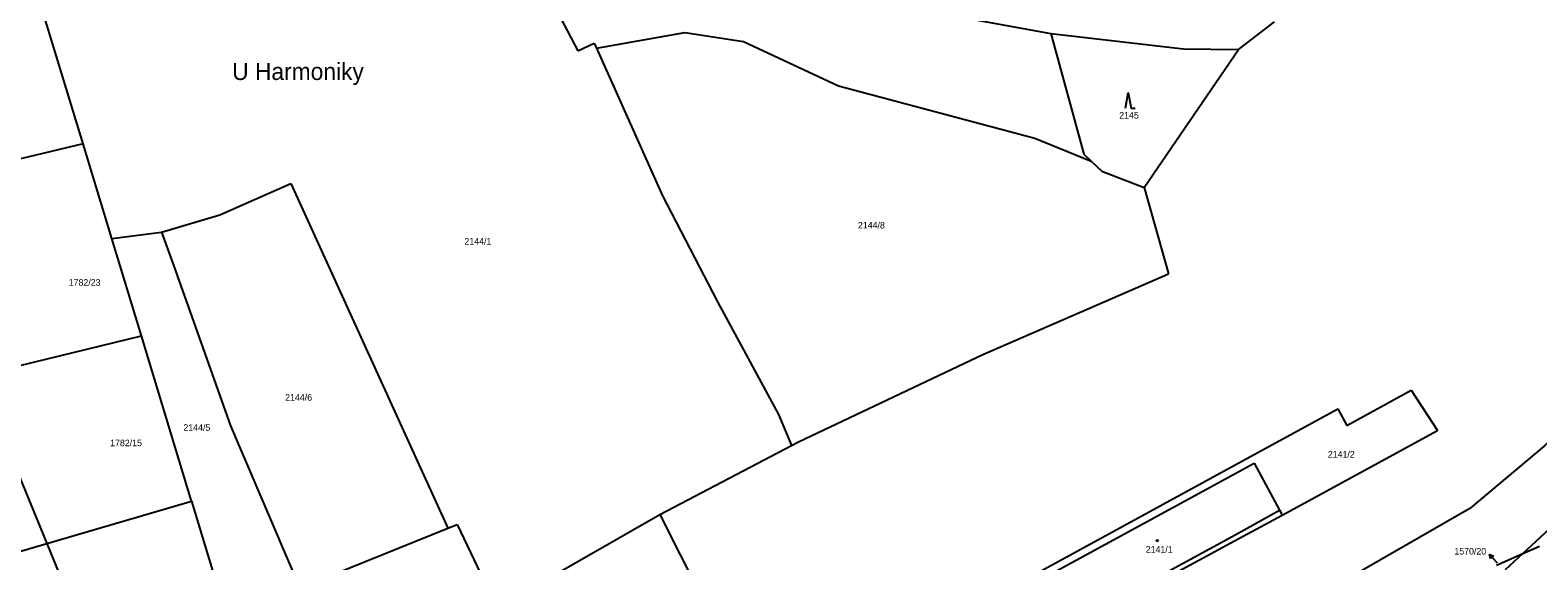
# Model space of a CAD drawing. Extents: x -785744 to -782822, y -1067550 to -1063910.
# Drawn here: x -783860.9 to -783471.6, y -1064631.1 to -1064494 of the extents above; entities that cross this region are included whole.
import ezdxf

# ---------------------------------------------------------------- set-up
doc = ezdxf.new("R2010")
doc.units = 0
for name, color, linetype in [('Hranice parcel', 7, 'Continuous'), ('Parcelní čísla', 7, 'Continuous'), ('Pop_ČP_popisy', 7, 'Continuous'), ('Vnitřní kresba', 7, 'Continuous'), ('Značky budov', 7, 'Continuous'), ('Značky kultur', 7, 'Continuous')]:
    doc.layers.add(name, color=color, linetype=linetype)

msp = doc.modelspace()

# ---------------------------------------------------------------- linework, layer by layer
at = {"layer": 'Hranice parcel'}
for p, q in [((-783819.25, -1064615.7), (-783832.19, -1064573.03)), ((-783698.29, -1064619.16), (-783687.15, -1064641.21))]:
    msp.add_line(p, q, dxfattribs=at)
for points in [[(-783735.45, -1064469.71), (-783597.32, -1064494.85)], [(-783847.24, -1064523.4), (-783860.63, -1064479.26)], [(-783729.09, -1064480.91), (-783719.51, -1064499.33)], [(-783548.87, -1064498.99), (-783539.61, -1064491.8)], [(-783714.68, -1064498.68), (-783691.84, -1064494.59)], [(-783691.84, -1064494.59), (-783676.68, -1064496.89)], [(-783597.32, -1064494.85), (-783563.08, -1064498.85)], [(-783597.32, -1064494.85), (-783588.84, -1064526.03)], [(-783719.51, -1064499.33), (-783715.25, -1064497.38)], [(-783715.25, -1064497.38), (-783714.68, -1064498.68)], [(-783714.68, -1064498.68), (-783697.62, -1064536.81)], [(-783676.68, -1064496.89), (-783652.2, -1064508.34)], [(-783573.22, -1064534.65), (-783548.87, -1064498.99)], [(-783563.08, -1064498.85), (-783548.87, -1064498.99)], [(-783652.2, -1064508.34), (-783601.47, -1064521.93)], [(-783847.24, -1064523.4), (-783939.25, -1064545.39)], [(-783839.83, -1064547.85), (-783847.24, -1064523.4)], [(-783601.47, -1064521.93), (-783586.9, -1064527.86)], [(-783588.84, -1064526.03), (-783586.9, -1064527.86)], [(-783586.9, -1064527.86), (-783584.19, -1064530.41)], [(-783584.19, -1064530.41), (-783573.22, -1064534.65)], [(-783811.95, -1064541.68), (-783793.64, -1064533.58)], [(-783793.64, -1064533.58), (-783753.03, -1064622.68)], [(-783573.22, -1064534.65), (-783566.91, -1064556.99)], [(-783697.62, -1064536.81), (-783683.4, -1064564.16)], [(-783826.97, -1064546.19), (-783811.95, -1064541.68)], [(-783839.83, -1064547.85), (-783826.97, -1064546.19)], [(-783826.97, -1064546.19), (-783823.87, -1064554.71)], [(-783832.19, -1064573.03), (-783839.83, -1064547.85)], [(-783406.41, -1064548.36), (-783434.01, -1064557.73), (-783446.49, -1064574.53), (-783443.72, -1064576.95), (-783469.81, -1064601.4), (-783489.16, -1064617.61), (-783531.48, -1064641.99)], [(-783823.87, -1064554.71), (-783809.21, -1064596.29)], [(-783614.94, -1064577.79), (-783566.91, -1064556.99)], [(-783683.4, -1064564.16), (-783667.7, -1064593.36)], [(-783874.64, -1064583.29), (-783832.19, -1064573.03)], [(-783662.48, -1064600.38), (-783614.94, -1064577.79)], [(-783520.9, -1064596.13), (-783504.25, -1064587.01)], [(-783504.25, -1064587.01), (-783497.51, -1064597.49)], [(-783667.7, -1064593.36), (-783664.28, -1064601.32)], [(-783558.07, -1064610.91), (-783523.22, -1064591.85)], [(-783523.22, -1064591.85), (-783520.9, -1064596.13)], [(-783809.21, -1064596.29), (-783791.32, -1064638.19)], [(-783537.63, -1064619.3), (-783497.51, -1064597.49)], [(-783867.02, -1064601.22), (-783856.62, -1064626.65)], [(-783698.29, -1064619.16), (-783664.28, -1064601.32)], [(-783664.28, -1064601.32), (-783662.48, -1064600.38)], [(-783557.16, -1064612.59), (-783544.85, -1064605.88)], [(-783544.85, -1064605.88), (-783538.25, -1064618.04)], [(-783610.23, -1064639.43), (-783558.07, -1064610.91)], [(-783609.3, -1064641.01), (-783557.16, -1064612.59)], [(-783856.62, -1064626.65), (-783819.25, -1064615.7)], [(-783819.25, -1064615.7), (-783810.11, -1064645.84)], [(-783740.42, -1064643.28), (-783698.29, -1064619.16)], [(-783549.9, -1064625.97), (-783537.63, -1064619.3)], [(-783538.25, -1064618.04), (-783537.63, -1064619.3)], [(-783790.8, -1064637.98), (-783753.03, -1064622.68)], [(-783753.03, -1064622.68), (-783750.69, -1064621.74)], [(-783750.69, -1064621.74), (-783740.42, -1064643.28)], [(-783475.43, -1064629.22), (-783468.59, -1064622.85)], [(-783922.2, -1064645.87), (-783856.62, -1064626.65)], [(-783856.62, -1064626.65), (-783843.25, -1064659.32)], [(-783583.72, -1064644.35), (-783549.9, -1064625.97)], [(-783475.43, -1064629.22), (-783471.16, -1064627.34)], [(-783482.22, -1064632.22), (-783475.43, -1064629.22)], [(-783479.89, -1064633.38), (-783475.43, -1064629.22)]]:
    msp.add_lwpolyline(points, dxfattribs=at)
at = {"layer": 'Pop_ČP_popisy'}
msp.add_line((-783481.99, -1064631.72), (-783484.02, -1064629.51), dxfattribs=at)
msp.add_lwpolyline([(-783483.71, -1064630.58), (-783484.02, -1064629.51), (-783482.97, -1064629.91)], dxfattribs=at)
at = {"layer": 'Vnitřní kresba'}
for points in [[(-783550.5, -1064624.86), (-783538.25, -1064618.04)], [(-783599.25, -1064651.41), (-783550.5, -1064624.86)]]:
    msp.add_lwpolyline(points, dxfattribs=at)
at = {"layer": 'Značky budov'}
msp.add_circle((-783569.84, -1064625.91), 0.175, dxfattribs=at)
at = {"layer": 'Značky kultur'}
msp.add_lwpolyline([(-783578.09, -1064514.19), (-783577.39, -1064510.19), (-783576.59, -1064514.19), (-783575.59, -1064514.19)], dxfattribs=at)

# ---------------------------------------------------------------- texts
at = {"layer": 'Parcelní čísla'}
for s, p in [('2145', (-783579.68, -1064516.84)), ('2144/8', (-783647.15, -1064545.25)), ('2144/1', (-783748.77, -1064549.41)), ('1782/23', (-783850.97, -1064560.03)), ('2144/6', (-783795.07, -1064589.75)), ('2144/5', (-783821.35, -1064597.54)), ('1782/15', (-783840.27, -1064601.51)), ('2141/2', (-783525.8, -1064604.45)), ('2141/1', (-783572.83, -1064629.03))]:
    msp.add_text(s, height=1.7, dxfattribs=at).set_placement(p)
at = {"layer": 'Pop_ČP_popisy'}
for s, height, p in [('U Harmoniky', 4.4, (-783808.75, -1064506.87)), ('1570/20', 1.7, (-783493.13, -1064629.51))]:
    msp.add_text(s, height=height, dxfattribs=at).set_placement(p)

doc.saveas('drawing.dxf')
